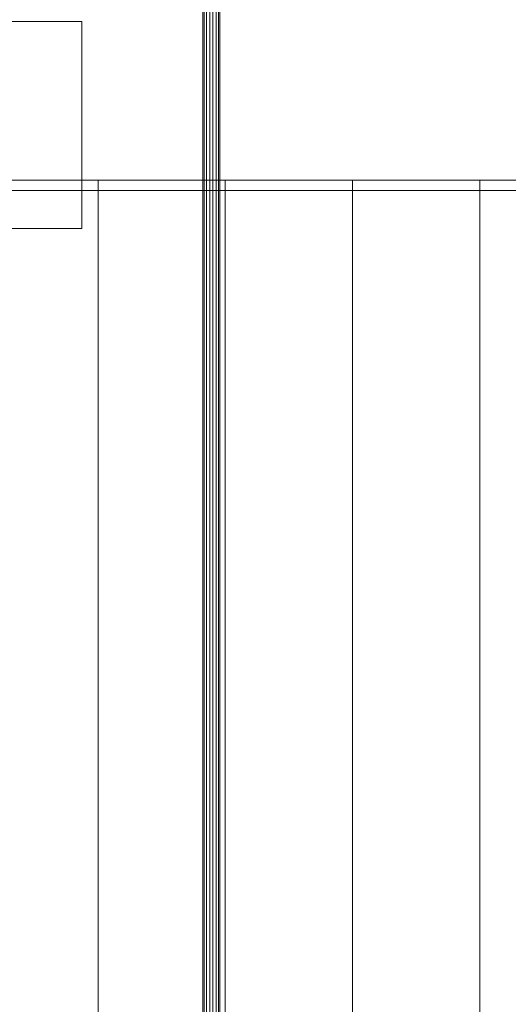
# Model space of a CAD drawing. Header units: millimetres. Extents: x -2233 to 65662, y -50530 to 6847.
# Tile 656 of 656: x 26822 to 26964, y -17986 to -17700. Entities that reach past the tile are written whole.
import ezdxf

# ---------------------------------------------------------------- set-up
doc = ezdxf.new("R2010")
doc.units = ezdxf.units.MM
for name, color, linetype, lineweight in [('superior_C03', 7, 'Continuous', 0), ('superior_C05', 7, 'Continuous', 0), ('superior_C05-C03', 7, 'Continuous', 0)]:
    doc.layers.add(name, color=color, linetype=linetype, lineweight=lineweight)

msp = doc.modelspace()

# ---------------------------------------------------------------- linework, layer by layer
at = {"layer": 'superior_C03'}
for p, q in [((26875.132, -16750), (26875.132, -19250)), ((26875.518, -16750), (26875.518, -19250)), ((26876.184, -16750), (26876.184, -19250)), ((26877.116, -16750), (26877.116, -19250)), ((26878.058, -16750), (26878.058, -19250)), ((26878.99, -16750), (26878.99, -19250)), ((26879.656, -16750), (26879.656, -19250)), ((26880.042, -19250), (26880.042, -16750))]:
    msp.add_line(p, q, dxfattribs=at)
at = {"layer": 'superior_C05'}
for p, q in [((26660.067, -17701), (26840.067, -17701)), ((26840.067, -17761), (26840.067, -17701)), ((26660.067, -17761), (26840.067, -17761))]:
    msp.add_line(p, q, dxfattribs=at)
at = {"layer": 'superior_C05-C03'}
for p, q in [((26807.967, -17747), (26844.8, -17747)), ((26844.8, -17747), (26844.8, -17750)), ((26844.8, -17747), (26881.634, -17747)), ((26881.634, -17747), (26881.634, -17750)), ((26881.634, -17747), (26918.467, -17747)), ((26918.467, -17747), (26918.467, -17750)), ((26918.467, -17747), (26955.3, -17747)), ((26955.3, -17747), (26955.3, -17750)), ((26955.3, -17747), (26992.134, -17747)), ((26844.8, -17750), (26807.967, -17750)), ((26844.8, -18210), (26844.8, -17750)), ((26881.634, -17750), (26844.8, -17750)), ((26881.634, -18210), (26881.634, -17750)), ((26918.467, -17750), (26881.634, -17750)), ((26918.467, -18210), (26918.467, -17750)), ((26955.3, -17750), (26918.467, -17750)), ((26955.3, -18210), (26955.3, -17750)), ((26992.134, -17750), (26955.3, -17750))]:
    msp.add_line(p, q, dxfattribs=at)

doc.saveas('drawing.dxf')
